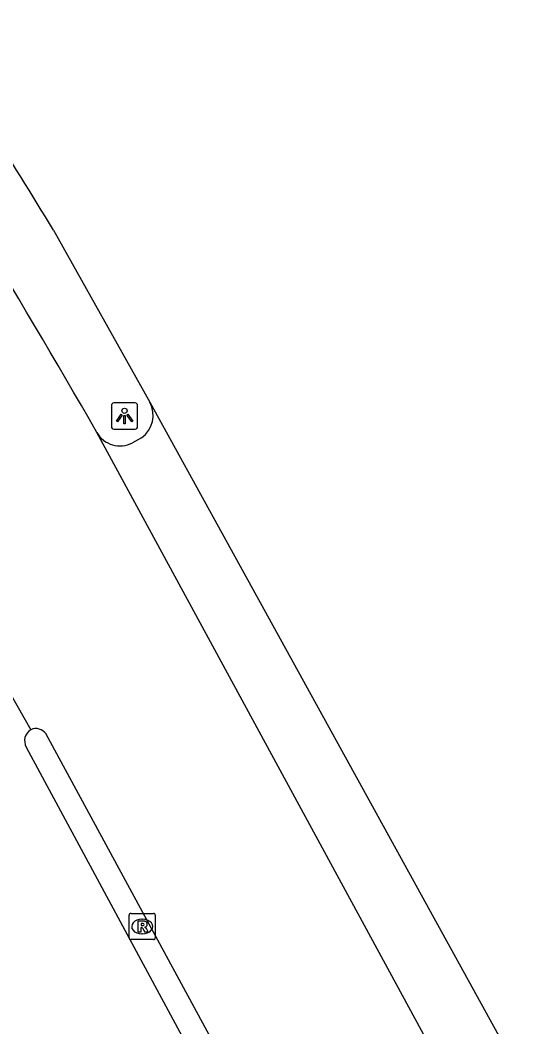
# Model space of a CAD drawing. Extents: x 161477 to 163040, y 383680 to 384868.
# Drawn here: x 162944.29 to 162963.29, y 384062.84 to 384101.19 of the extents above; entities that cross this region are included whole.
import ezdxf

# ---------------------------------------------------------------- set-up
doc = ezdxf.new("R2010")
doc.units = 0
for name, color, linetype in [('IMGEO_Lichtpunt', 7, 'Continuous'), ('IMGEO_Rijbaan_lokaal_gesloten', 7, 'Continuous'), ('IMGEO_Rijbaan_regionaal_gesloten', 7, 'Continuous'), ('IMGEO_Rioolput', 7, 'Continuous')]:
    doc.layers.add(name, color=color, linetype=linetype)

msp = doc.modelspace()

# ---------------------------------------------------------------- linework, layer by layer
at = {"layer": 'IMGEO_Lichtpunt'}
for p, q in [((162947.773, 384086.514), (162947.773, 384085.707)), ((162947.773, 384086.514), (162947.773, 384085.707)), ((162948.675, 384086.609), (162947.867, 384086.609)), ((162948.675, 384086.609), (162947.867, 384086.609)), ((162948.769, 384085.707), (162948.769, 384086.514)), ((162948.769, 384085.707), (162948.769, 384086.514)), ((162947.867, 384085.613), (162948.675, 384085.613)), ((162947.867, 384085.613), (162948.675, 384085.613))]:
    msp.add_line(p, q, dxfattribs=at)
for points in [[(162948.147, 384086.178), (162948.186, 384086.15), (162947.998, 384085.888), (162947.96, 384085.915), (162948.147, 384086.178)], [(162948.249, 384086.13), (162948.296, 384086.13), (162948.296, 384085.808), (162948.249, 384085.808), (162948.249, 384086.13)], [(162948.359, 384086.15), (162948.397, 384086.177), (162948.584, 384085.915), (162948.545, 384085.887), (162948.359, 384086.15)]]:
    msp.add_lwpolyline(points, dxfattribs=at)
msp.add_circle((162948.272, 384086.312), 0.0994, dxfattribs=at)
for centre, start, end in [((162947.867, 384086.514), 90, 180), ((162947.867, 384086.514), 90, 180), ((162948.675, 384086.514), 0, 90), ((162948.675, 384086.514), 0, 90), ((162947.867, 384085.707), 180, 270), ((162947.867, 384085.707), 180, 270), ((162948.675, 384085.707), 270, 0), ((162948.675, 384085.707), 270, 360)]:
    msp.add_arc(centre, 0.0946, start, end, dxfattribs=at)
at = {"layer": 'IMGEO_Rijbaan_lokaal_gesloten'}
for points in [[(162948.922, 384085.276), (162948.573, 384085.093)], [(162944.528, 384073.502), (162960.411, 384044.037)]]:
    msp.add_lwpolyline(points, dxfattribs=at)
for centre, radius, start, end in [((162948.279, 384086.145), 1.081, 306.5232, 27.3283), ((162948.096, 384085.987), 1.013, 209.5036, 298.0829), ((162944.949, 384073.745), 0.486, 120.7884, 210.0405)]:
    msp.add_arc(centre, radius, start, end, dxfattribs=at)
at = {"layer": 'IMGEO_Rijbaan_regionaal_gesloten'}
for points in [[(162909.809, 384125.408), (162932.721, 384095.239), (162944.7, 384074.163)], [(162945.563, 384093.19), (162949.239, 384086.641)], [(162949.239, 384086.641), (162963.294, 384061.124)], [(162961.11, 384059.905), (162947.214, 384085.488)], [(162945.279, 384074.006), (162959.579, 384047.61), (162961.261, 384044.49)]]:
    msp.add_lwpolyline(points, dxfattribs=at)
for centre, radius, start, end in [((162665.467, 383924.25), 324.621, 29.78163, 33.1092), ((162829.652, 384023.654), 135.169, 30.95986, 35.00428), ((162944.896, 384073.738), 0.468, 34.9555, 114.7017)]:
    msp.add_arc(centre, radius, start, end, dxfattribs=at)
at = {"layer": 'IMGEO_Rioolput'}
for p, q in [((162948.518, 384067.166), (162949.37, 384067.166)), ((162948.443, 384066.24), (162948.443, 384067.092)), ((162948.931, 384066.946), (162948.956, 384066.946)), ((162949.444, 384067.092), (162949.444, 384066.24)), ((162948.954, 384066.386), (162948.929, 384066.386)), ((162949.37, 384066.166), (162948.518, 384066.166))]:
    msp.add_line(p, q, dxfattribs=at)
for points in [[(162948.518, 384067.166), (162949.37, 384067.166)], [(162948.443, 384066.24), (162948.443, 384067.092)], [(162949.032, 384066.864), (162948.78, 384066.866), (162948.78, 384066.466)], [(162948.958, 384066.785), (162948.904, 384066.785), (162948.904, 384066.704)], [(162949.444, 384067.092), (162949.444, 384066.24)], [(162948.78, 384066.466), (162948.904, 384066.466), (162948.904, 384066.628), (162948.915, 384066.628)], [(162948.904, 384066.704), (162948.956, 384066.704)], [(162948.962, 384066.599), (162949.033, 384066.466), (162949.173, 384066.466), (162949.108, 384066.592)], [(162949.37, 384066.166), (162948.518, 384066.166)]]:
    msp.add_lwpolyline(points, dxfattribs=at)
for centre, radius, start, end in [((162948.52, 384067.09), 0.0765, 91.552, 178.448), ((162948.52, 384067.09), 0.0765, 91.552, 178.448), ((162949.368, 384067.09), 0.0765, 1.552, 88.448), ((162949.368, 384067.09), 0.0765, 1.552, 88.448), ((162948.964, 384066.689), 0.0964, 77.0061, 93.1865), ((162948.978, 384066.746), 0.0378, 276.6634, 79.6772), ((162949.031, 384066.754), 0.109, 350.3612, 89.416), ((162948.914, 384066.575), 0.0533, 26.0293, 88.6989), ((162948.94, 384066.893), 0.19, 274.7715, 282.9687), ((162949.029, 384066.754), 0.112, 277.5842, 350.9817), ((162949.013, 384066.539), 0.108, 29.5134, 73.7905), ((162948.52, 384066.242), 0.0765, 181.552, 268.448), ((162948.52, 384066.242), 0.0765, 181.552, 268.448), ((162949.368, 384066.242), 0.0765, 271.552, 358.448), ((162949.368, 384066.242), 0.0765, 271.552, 358.448)]:
    msp.add_arc(centre, radius, start, end, dxfattribs=at)
for centre, major_axis, ratio, start_param, end_param in [((162948.93, 384066.666), (-0.387, 0.002), 0.722429, 4.712389, 7.853982), ((162948.955, 384066.666), (-0.39, 0.002), 0.717154, 1.570796, 4.712389)]:
    msp.add_ellipse(centre, major_axis=major_axis, ratio=ratio, start_param=start_param, end_param=end_param, dxfattribs=at)

doc.saveas('drawing.dxf')
